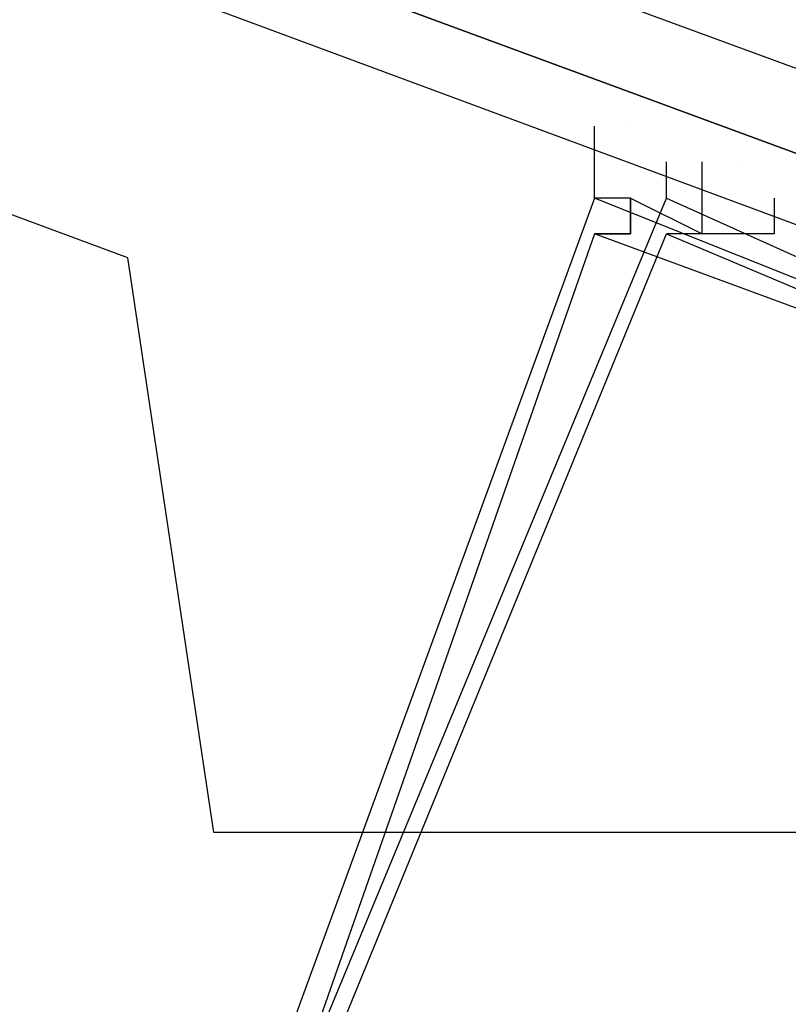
# Model space of a CAD drawing. Header units: feet. Extents: x -79 to 198, y -22 to 181.
# Tile 958 of 982: x 126.6 to 126.885, y 146.425 to 146.791. Entities that reach past the tile are written whole.
import ezdxf

# ---------------------------------------------------------------- set-up
doc = ezdxf.new("R2010")
doc.units = ezdxf.units.FT
doc.layers.add('A-AREA-UNIDAD', color=30, linetype='CONTINUOUS')
doc.layers.add('A-LINEA', color=7, linetype='CONTINUOUS')

msp = doc.modelspace()

# ---------------------------------------------------------------- linework, layer by layer
at = {"layer": 'A-AREA-UNIDAD'}
msp.add_lwpolyline([(137.088, 126.2044), (136.16, 134.0622), (134.688, 143.2533), (134.048, 143.2889), (134, 143.5378), (130.912, 144.9422), (130.4, 144.9422), (130.208, 145.2622), (127.168, 146.4889), (126.672, 146.4889), (126.64, 146.7022), (123.52, 147.8578), (122.88, 147.8933), (122.848, 148.0889), (115.808, 150.2578)], dxfattribs=at)
at = {"layer": 'A-LINEA'}
for p, q in [((126.8267, 146.7511), (126.8267, 146.7511)), ((126.8267, 146.7511), (126.8267, 146.7511)), ((126.8267, 146.7378), (126.8267, 146.7378)), ((126.8267, 146.7378), (126.8267, 146.7378)), ((126.8667, 146.7378), (126.8667, 146.7378)), ((126.8667, 146.7378), (126.8667, 146.7378)), ((126.8667, 146.7378), (126.8667, 146.7378)), ((126.8667, 146.7378), (126.8667, 146.7378))]:
    msp.add_line(p, q, dxfattribs=at)
for points in [[(123.24, 148.1111), (126.9467, 146.7511), (126.9467, 146.7378), (126.9467, 146.7244), (126.9333, 146.7244), (123.24, 148.0844), (123.24, 148.0978), (123.24, 148.1111)], [(123.24, 148.1111), (126.9467, 146.7511), (126.9467, 146.7378), (126.9467, 146.7244), (126.9333, 146.7244), (123.24, 148.0844), (123.24, 148.0978), (123.24, 148.1111)], [(123.24, 148.0844), (126.9333, 146.7244), (126.9333, 146.7111), (126.9333, 146.6978), (123.2267, 148.0711), (123.24, 148.0844)], [(123.24, 148.0844), (126.9333, 146.7244), (126.9333, 146.7111), (126.9333, 146.6978), (123.2267, 148.0711), (123.24, 148.0844)], [(126.8267, 146.7111), (126.8267, 146.7111), (126.8267, 146.7111), (126.8267, 146.7111), (126.8267, 146.7111), (126.8267, 146.7111), (126.8267, 146.7111), (126.8133, 146.7111), (126.8133, 146.7111), (126.8267, 146.7111), (126.8267, 146.7244), (126.8267, 146.7244), (126.8133, 146.7244), (126.8133, 146.7244), (126.8133, 146.7511), (126.8133, 146.7511)], [(126.8267, 146.7111), (126.8267, 146.7111), (126.8267, 146.7111), (126.8267, 146.7111), (126.8267, 146.7111), (126.8267, 146.7111), (126.8267, 146.7111), (126.8133, 146.7111), (126.8133, 146.7111), (126.8267, 146.7111), (126.8267, 146.7244), (126.8267, 146.7244), (126.8133, 146.7244), (126.8133, 146.7244), (126.8133, 146.7511), (126.8133, 146.7511)], [(126.8267, 146.7244), (126.8267, 146.7111), (126.8267, 146.7111), (126.8267, 146.7244), (126.8267, 146.7244), (126.8533, 146.7111), (126.8533, 146.7111), (126.8533, 146.7378), (126.8533, 146.7378), (126.8533, 146.7378), (126.8533, 146.7378)], [(126.8267, 146.7244), (126.8267, 146.7111), (126.8267, 146.7111), (126.8267, 146.7244), (126.8267, 146.7244), (126.8533, 146.7111), (126.8533, 146.7111), (126.8533, 146.7378), (126.8533, 146.7378), (126.8533, 146.7378), (126.8533, 146.7378)], [(126.84, 146.7244), (126.84, 146.7244), (126.84, 146.7244), (126.84, 146.7378), (126.84, 146.7378), (126.84, 146.7378)], [(126.84, 146.7378), (126.84, 146.7378), (126.84, 146.7378)], [(126.84, 146.7244), (126.84, 146.7244), (126.84, 146.7244), (126.84, 146.7378), (126.84, 146.7378), (126.84, 146.7378)], [(126.84, 146.7378), (126.84, 146.7378), (126.84, 146.7378)], [(126.8533, 146.7378), (126.8533, 146.7378), (126.8533, 146.7378)], [(126.8533, 146.7378), (126.8533, 146.7378), (126.8533, 146.7378)], [(126.88, 146.0711), (126.6133, 146.1778), (126.84, 146.7244), (127.1067, 146.6044), (126.88, 146.0711)], [(126.6133, 146.1778), (126.88, 146.0711), (127.08, 146.6178), (126.8133, 146.7244), (126.6133, 146.1778)], [(126.88, 146.0711), (126.6133, 146.1778), (126.84, 146.7244), (127.1067, 146.6044), (126.88, 146.0711)], [(126.6133, 146.1778), (126.88, 146.0711), (127.08, 146.6178), (126.8133, 146.7244), (126.6133, 146.1778)], [(126.88, 146.7244), (126.88, 146.7244), (126.88, 146.7244), (126.88, 146.7111), (126.88, 146.7111), (126.8533, 146.7111), (126.8533, 146.7111), (126.8533, 146.7111), (126.8533, 146.7111), (126.8533, 146.7111), (126.8533, 146.7111), (126.8533, 146.7111)], [(126.88, 146.7244), (126.88, 146.7244), (126.88, 146.7244), (126.88, 146.7111), (126.88, 146.7111), (126.8533, 146.7111), (126.8533, 146.7111), (126.8533, 146.7111), (126.8533, 146.7111), (126.8533, 146.7111), (126.8533, 146.7111), (126.8533, 146.7111)], [(126.88, 146.0844), (126.6267, 146.1911), (126.84, 146.7111), (127.0933, 146.6044), (126.88, 146.0844)], [(126.6267, 146.1778), (126.88, 146.0844), (127.0667, 146.6178), (126.8133, 146.7111), (126.6267, 146.1778)], [(126.88, 146.0844), (126.6267, 146.1911), (126.84, 146.7111), (127.0933, 146.6044), (126.88, 146.0844)], [(126.6267, 146.1778), (126.88, 146.0844), (127.0667, 146.6178), (126.8133, 146.7111), (126.6267, 146.1778)], [(126.84, 146.7111), (126.84, 146.7111), (126.84, 146.7111), (126.84, 146.7111), (126.84, 146.7111), (126.84, 146.7111)], [(126.8533, 146.7111), (126.8533, 146.7111), (126.8533, 146.7111), (126.8533, 146.7111), (126.84, 146.7111)], [(126.84, 146.7111), (126.84, 146.7111), (126.84, 146.7111), (126.84, 146.7111), (126.84, 146.7111), (126.84, 146.7111)], [(126.8533, 146.7111), (126.8533, 146.7111), (126.8533, 146.7111), (126.8533, 146.7111), (126.84, 146.7111)]]:
    msp.add_lwpolyline(points, dxfattribs=at)

doc.saveas('drawing.dxf')
